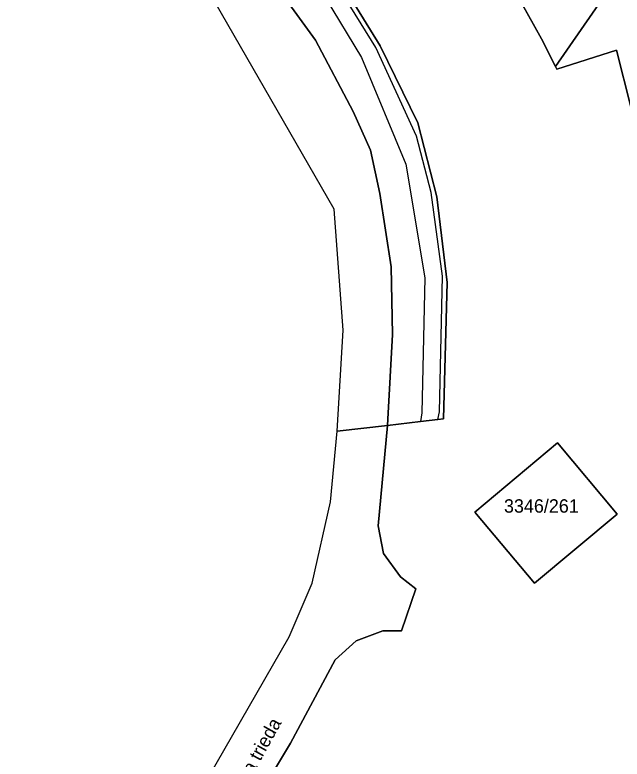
# Model space of a CAD drawing. Extents: x -262715 to -259381, y -1237238 to -1231182.
# Drawn here: x -262402.8 to -262312.2, y -1235107.3 to -1234996.2 of the extents above; entities that cross this region are included whole.
import ezdxf

# ---------------------------------------------------------------- set-up
doc = ezdxf.new("R2010")
doc.units = 0
for name, color, linetype in [('body_kn', 7, 'Continuous'), ('katuz_linie', 7, 'Continuous'), ('kladpar_druhypozemkov', 7, 'Continuous'), ('kladpar_hranice', 7, 'Continuous'), ('kladpar_parcelnecisla', 7, 'Continuous'), ('kladpar_plochy', 7, 'Continuous'), ('popisy', 7, 'Continuous'), ('zappar_hrandruhpozemk', 7, 'Continuous'), ('zuob_linie', 7, 'Continuous'), ('zuob_plochy', 7, 'Continuous')]:
    doc.layers.add(name, color=color, linetype=linetype)

msp = doc.modelspace()

# ---------------------------------------------------------------- linework, layer by layer
at = {"layer": 'body_kn'}
for p, q in [((-262357.9, -1234999.92), (-262357.9, -1234999.92)), ((-262324.21, -1234999.76), (-262324.21, -1234999.76)), ((-262348.91, -1235001.01), (-262348.91, -1235001.01)), ((-262348.26, -1235000.76), (-262348.26, -1235000.76)), ((-262313, -1235001.45), (-262313, -1235001.45)), ((-262351.03, -1235002.53), (-262351.03, -1235002.53)), ((-262322.11, -1235003.89), (-262322.11, -1235003.89)), ((-262321.91, -1235004.27), (-262321.91, -1235004.27)), ((-262352.31, -1235010.58), (-262352.31, -1235010.58)), ((-262342.65, -1235012.26), (-262342.65, -1235012.26)), ((-262342.82, -1235014.28), (-262342.82, -1235014.28)), ((-262349.72, -1235016.38), (-262349.72, -1235016.38)), ((-262344.45, -1235018.45), (-262344.45, -1235018.45)), ((-262348.33, -1235022.84), (-262348.33, -1235022.84)), ((-262340.65, -1235022.67), (-262340.65, -1235022.67)), ((-262339.81, -1235023.34), (-262339.81, -1235023.34)), ((-262355.12, -1235025.18), (-262355.12, -1235025.18)), ((-262346.6, -1235033.79), (-262346.6, -1235033.79)), ((-262341.59, -1235035.41), (-262341.59, -1235035.41)), ((-262338.98, -1235035.18), (-262338.98, -1235035.18)), ((-262338.25, -1235036.11), (-262338.25, -1235036.11)), ((-262353.8, -1235043.23), (-262353.8, -1235043.23)), ((-262346.4, -1235043.86), (-262346.4, -1235043.86)), ((-262342.06, -1235055.57), (-262342.06, -1235055.57)), ((-262339.43, -1235055.45), (-262339.43, -1235055.45)), ((-262347.12, -1235056.52), (-262347.12, -1235056.52)), ((-262342.24, -1235056.87), (-262342.24, -1235056.87)), ((-262339.68, -1235056.57), (-262339.68, -1235056.57)), ((-262339.68, -1235056.57), (-262339.68, -1235056.57)), ((-262338.79, -1235056.47), (-262338.79, -1235056.47)), ((-262354.68, -1235058.32), (-262354.68, -1235058.32)), ((-262354.68, -1235058.32), (-262354.68, -1235058.32)), ((-262347.18, -1235057.45), (-262347.18, -1235057.45)), ((-262321.79, -1235060.07), (-262321.79, -1235060.07)), ((-262321.79, -1235060.07), (-262321.79, -1235060.07)), ((-262355.68, -1235068.88), (-262355.68, -1235068.88)), ((-262334.14, -1235070.4), (-262334.14, -1235070.4)), ((-262312.9, -1235070.7), (-262312.9, -1235070.7)), ((-262348.56, -1235072.45), (-262348.56, -1235072.45)), ((-262347.77, -1235076.58), (-262347.77, -1235076.58)), ((-262345.22, -1235080.08), (-262345.22, -1235080.08)), ((-262358.38, -1235081.01), (-262358.38, -1235081.01)), ((-262325.25, -1235081.03), (-262325.25, -1235081.03)), ((-262342.94, -1235081.87), (-262342.94, -1235081.87)), ((-262347.85, -1235088.13), (-262347.85, -1235088.13)), ((-262345.06, -1235088.1), (-262345.06, -1235088.1)), ((-262361.82, -1235089.04), (-262361.82, -1235089.04)), ((-262351.86, -1235089.62), (-262351.86, -1235089.62)), ((-262354.99, -1235092.45), (-262354.99, -1235092.45)), ((-262361.65, -1235104.88), (-262361.65, -1235104.88))]:
    msp.add_line(p, q, dxfattribs=at)
at = {"layer": 'katuz_linie'}
msp.add_lwpolyline([(-262376.35, -1235114.31), (-262361.82, -1235089.04), (-262358.38, -1235081.01), (-262355.68, -1235068.88), (-262354.68, -1235058.32), (-262353.8, -1235043.23), (-262355.12, -1235025.18), (-262377.62, -1234986.06)], dxfattribs=at)
at = {"layer": 'kladpar_druhypozemkov'}
msp.add_line((-262324.1, -1235068.54), (-262324.1, -1235068.54), dxfattribs=at)
at = {"layer": 'kladpar_hranice'}
for points in [[(-262251.01, -1234885.61), (-262239.91, -1234874.87), (-262260.23, -1234917.42), (-262264, -1234929.01), (-262277.61, -1234952.08), (-262308.66, -1235010.54), (-262310.88, -1235009.91), (-262313, -1235001.45), (-262321.91, -1235004.27), (-262322.11, -1235003.89), (-262291.91, -1234960.28), (-262286.05, -1234948.21), (-262273.08, -1234934.29), (-262269.27, -1234926.85), (-262266.64, -1234915.63), (-262251.01, -1234885.61)], [(-262295.77, -1234957.68), (-262286.05, -1234948.21), (-262291.91, -1234960.28), (-262322.11, -1235003.89), (-262324.21, -1234999.76), (-262327.96, -1234992.94), (-262295.77, -1234957.68)], [(-262354.68, -1235058.32), (-262353.8, -1235043.23), (-262355.12, -1235025.18), (-262377.62, -1234986.06)], [(-262365.99, -1235112.21), (-262361.65, -1235104.88), (-262354.99, -1235092.45), (-262351.86, -1235089.62), (-262347.85, -1235088.13), (-262345.06, -1235088.1), (-262342.94, -1235081.87), (-262345.22, -1235080.08), (-262347.77, -1235076.58), (-262348.56, -1235072.45), (-262347.18, -1235057.45), (-262342.24, -1235056.87), (-262339.68, -1235056.57), (-262338.79, -1235056.47), (-262338.25, -1235036.11), (-262339.81, -1235023.34), (-262342.65, -1235012.26), (-262348.26, -1235000.76), (-262356.99, -1234986.57)], [(-262356.99, -1234986.57), (-262348.26, -1235000.76), (-262342.65, -1235012.26), (-262339.81, -1235023.34), (-262338.25, -1235036.11), (-262338.79, -1235056.47), (-262339.68, -1235056.57), (-262342.24, -1235056.87), (-262347.18, -1235057.45), (-262347.12, -1235056.52), (-262346.4, -1235043.86), (-262346.6, -1235033.79), (-262348.33, -1235022.84), (-262349.72, -1235016.38), (-262352.31, -1235010.58), (-262357.9, -1234999.92), (-262365.86, -1234988.96)], [(-262365.86, -1234988.96), (-262357.9, -1234999.92), (-262352.31, -1235010.58), (-262349.72, -1235016.38), (-262348.33, -1235022.84), (-262346.6, -1235033.79), (-262346.4, -1235043.86), (-262347.12, -1235056.52), (-262347.18, -1235057.45), (-262354.68, -1235058.32)], [(-262327.96, -1234992.94), (-262324.21, -1234999.76), (-262322.11, -1235003.89), (-262321.91, -1235004.27), (-262313, -1235001.45), (-262310.88, -1235009.91)], [(-262402.75, -1235139.02), (-262384.99, -1235124.05), (-262376.35, -1235114.31), (-262361.82, -1235089.04), (-262358.38, -1235081.01), (-262355.68, -1235068.88), (-262354.68, -1235058.32), (-262347.18, -1235057.45), (-262348.56, -1235072.45), (-262347.77, -1235076.58), (-262345.22, -1235080.08), (-262342.94, -1235081.87), (-262345.06, -1235088.1), (-262347.85, -1235088.13), (-262351.86, -1235089.62), (-262354.99, -1235092.45), (-262361.65, -1235104.88), (-262365.99, -1235112.21), (-262374.54, -1235124.06), (-262387.7, -1235136.38), (-262397.48, -1235144.38), (-262399.72, -1235146.21), (-262400.02, -1235147.45)], [(-262321.79, -1235060.07), (-262312.9, -1235070.7), (-262325.25, -1235081.03), (-262334.14, -1235070.4), (-262321.79, -1235060.07)], [(-262312.9, -1235070.7), (-262321.79, -1235060.07), (-262334.14, -1235070.4), (-262325.25, -1235081.03), (-262312.9, -1235070.7)]]:
    msp.add_lwpolyline(points, dxfattribs=at)
at = {"layer": 'kladpar_plochy'}
for p, q in [((-262348.26, -1235000.76), (-262356.99, -1234986.57)), ((-262327.96, -1234992.94), (-262324.21, -1234999.76)), ((-262324.21, -1234999.76), (-262322.11, -1235003.89)), ((-262342.65, -1235012.26), (-262348.26, -1235000.76)), ((-262321.91, -1235004.27), (-262313, -1235001.45)), ((-262313, -1235001.45), (-262310.88, -1235009.91)), ((-262322.11, -1235003.89), (-262321.91, -1235004.27)), ((-262339.81, -1235023.34), (-262342.65, -1235012.26)), ((-262338.25, -1235036.11), (-262339.81, -1235023.34)), ((-262338.79, -1235056.47), (-262338.25, -1235036.11)), ((-262347.18, -1235057.45), (-262342.24, -1235056.87)), ((-262342.24, -1235056.87), (-262339.68, -1235056.57)), ((-262339.68, -1235056.57), (-262338.79, -1235056.47)), ((-262348.56, -1235072.45), (-262347.18, -1235057.45)), ((-262321.79, -1235060.07), (-262334.14, -1235070.4)), ((-262312.9, -1235070.7), (-262321.79, -1235060.07)), ((-262334.14, -1235070.4), (-262325.25, -1235081.03)), ((-262325.25, -1235081.03), (-262312.9, -1235070.7)), ((-262347.77, -1235076.58), (-262348.56, -1235072.45)), ((-262345.22, -1235080.08), (-262347.77, -1235076.58)), ((-262342.94, -1235081.87), (-262345.22, -1235080.08)), ((-262345.06, -1235088.1), (-262342.94, -1235081.87)), ((-262351.86, -1235089.62), (-262347.85, -1235088.13)), ((-262347.85, -1235088.13), (-262345.06, -1235088.1)), ((-262354.99, -1235092.45), (-262351.86, -1235089.62)), ((-262361.65, -1235104.88), (-262354.99, -1235092.45)), ((-262365.99, -1235112.21), (-262361.65, -1235104.88))]:
    msp.add_line(p, q, dxfattribs=at)
for points in [[(-262251.01, -1234885.61), (-262239.91, -1234874.87), (-262260.23, -1234917.42), (-262264, -1234929.01), (-262277.61, -1234952.08), (-262308.66, -1235010.54), (-262310.88, -1235009.91), (-262313, -1235001.45), (-262321.91, -1235004.27), (-262322.11, -1235003.89), (-262291.91, -1234960.28), (-262286.05, -1234948.21), (-262273.08, -1234934.29), (-262269.27, -1234926.85), (-262266.64, -1234915.63)], [(-262295.77, -1234957.68), (-262286.05, -1234948.21), (-262291.91, -1234960.28), (-262322.11, -1235003.89), (-262324.21, -1234999.76), (-262327.96, -1234992.94)], [(-262321.79, -1235060.07), (-262312.9, -1235070.7), (-262325.25, -1235081.03), (-262334.14, -1235070.4)]]:
    msp.add_lwpolyline(points, close=True, dxfattribs=at)
for points in [[(-262365.86, -1234988.96), (-262357.9, -1234999.92), (-262352.31, -1235010.58), (-262349.72, -1235016.38), (-262348.33, -1235022.84), (-262346.6, -1235033.79), (-262346.4, -1235043.86), (-262347.12, -1235056.52), (-262347.18, -1235057.45), (-262354.68, -1235058.32), (-262353.8, -1235043.23), (-262355.12, -1235025.18), (-262377.62, -1234986.06)], [(-262356.99, -1234986.57), (-262348.26, -1235000.76), (-262342.65, -1235012.26), (-262339.81, -1235023.34), (-262338.25, -1235036.11), (-262338.79, -1235056.47), (-262339.68, -1235056.57), (-262342.24, -1235056.87), (-262347.18, -1235057.45), (-262347.12, -1235056.52), (-262346.4, -1235043.86), (-262346.6, -1235033.79), (-262348.33, -1235022.84), (-262349.72, -1235016.38), (-262352.31, -1235010.58), (-262357.9, -1234999.92), (-262365.86, -1234988.96)], [(-262376.35, -1235114.31), (-262361.82, -1235089.04), (-262358.38, -1235081.01), (-262355.68, -1235068.88), (-262354.68, -1235058.32), (-262347.18, -1235057.45), (-262348.56, -1235072.45), (-262347.77, -1235076.58), (-262345.22, -1235080.08), (-262342.94, -1235081.87), (-262345.06, -1235088.1), (-262347.85, -1235088.13), (-262351.86, -1235089.62), (-262354.99, -1235092.45), (-262361.65, -1235104.88), (-262365.99, -1235112.21)]]:
    msp.add_lwpolyline(points, dxfattribs=at)
at = {"layer": 'zappar_hrandruhpozemk'}
for p, q in [((-262359.49, -1234988.55), (-262351.03, -1235002.53)), ((-262342.82, -1235014.28), (-262348.91, -1235001.01)), ((-262351.03, -1235002.53), (-262344.45, -1235018.45))]:
    msp.add_line(p, q, dxfattribs=at)
for points in [[(-262348.91, -1235001.01), (-262357.9, -1234986.47), (-262371.17, -1234969.88), (-262382.69, -1234956.88), (-262392.38, -1234945.53), (-262401.82, -1234934.05)], [(-262339.68, -1235056.57), (-262339.43, -1235055.45), (-262338.98, -1235035.18), (-262340.65, -1235022.67), (-262342.82, -1235014.28)], [(-262344.45, -1235018.45), (-262341.59, -1235035.41), (-262342.06, -1235055.57), (-262342.24, -1235056.87)]]:
    msp.add_lwpolyline(points, dxfattribs=at)
at = {"layer": 'zuob_linie'}
msp.add_lwpolyline([(-262376.35, -1235114.31), (-262361.82, -1235089.04), (-262358.38, -1235081.01), (-262355.68, -1235068.88), (-262354.68, -1235058.32), (-262353.8, -1235043.23), (-262355.12, -1235025.18), (-262377.62, -1234986.06)], dxfattribs=at)
at = {"layer": 'zuob_plochy'}
msp.add_lwpolyline([(-262376.35, -1235114.31), (-262361.82, -1235089.04), (-262358.38, -1235081.01), (-262355.68, -1235068.88), (-262354.68, -1235058.32), (-262353.8, -1235043.23), (-262355.12, -1235025.18), (-262377.62, -1234986.06)], dxfattribs=at)

# ---------------------------------------------------------------- texts
at = {"layer": 'kladpar_parcelnecisla'}
msp.add_text('3346/261', height=2, dxfattribs=at).set_placement((-262329.79, -1235070.48))
at = {"layer": 'popisy'}
msp.add_text('Austrálska trieda', height=2, rotation=61, dxfattribs=at).set_placement((-262372.58, -1235119.26))

doc.saveas('drawing.dxf')
